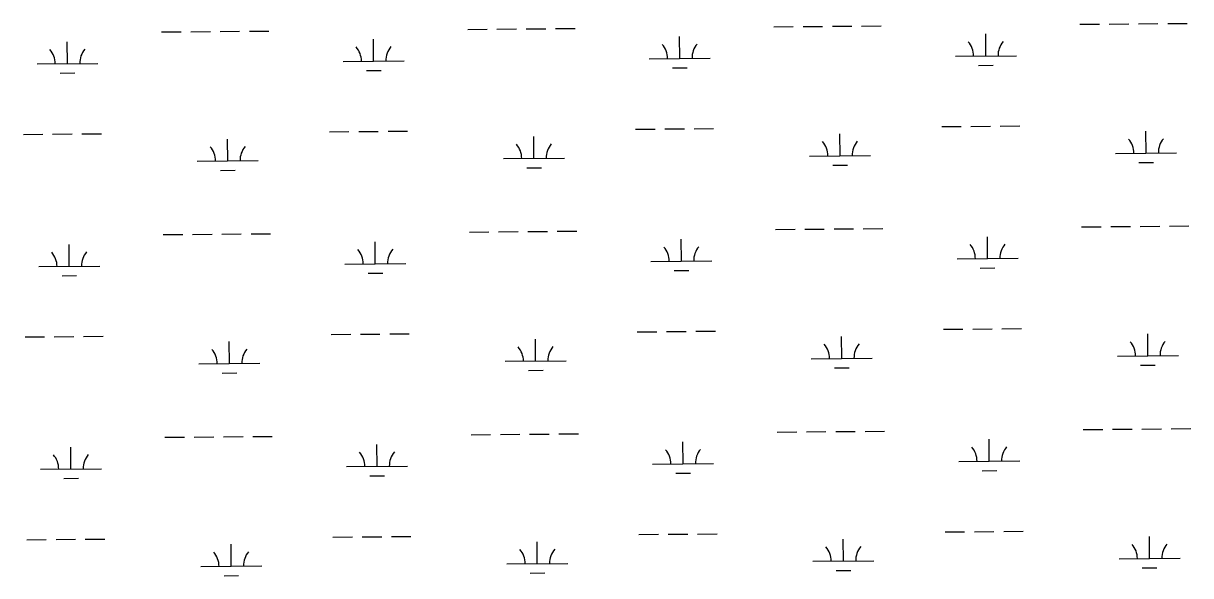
# Model space of a CAD drawing. Extents: x 3568792 to 3606828, y 529143 to 554785.
# Drawn here: x 3593001 to 3594915, y 542813 to 543720 of the extents above; entities that cross this region are included whole.
import ezdxf

# ---------------------------------------------------------------- set-up
doc = ezdxf.new("R2010")
doc.units = 0
doc.layers.add('V-WETL-SWMP', color=7, linetype='Continuous')

msp = doc.modelspace()

# ---------------------------------------------------------------- linework, layer by layer
at = {"layer": 'V-WETL-SWMP'}
for p, q in [((3593825.9, 543710.6), (3593857.9, 543710.9)), ((3593873.9, 543711), (3593905.9, 543711.3)), ((3594231.8, 543714), (3594263.8, 543714.3)), ((3594279.8, 543714.4), (3594311.8, 543714.7)), ((3594327.8, 543714.8), (3594359.8, 543715.1)), ((3594375.8, 543715.2), (3594407.8, 543715.5)), ((3594733.7, 543718.2), (3594765.7, 543718.5)), ((3594781.7, 543718.6), (3594813.7, 543718.9)), ((3594829.7, 543719.1), (3594861.7, 543719.3)), ((3594877.7, 543719.5), (3594909.7, 543719.7)), ((3593228, 543705.5), (3593260, 543705.8)), ((3593276, 543705.9), (3593308, 543706.2)), ((3593324, 543706.3), (3593356, 543706.6)), ((3593372, 543706.8), (3593404, 543707)), ((3593575.7, 543657.7), (3593575.4, 543693.7)), ((3593729.9, 543709.8), (3593761.9, 543710)), ((3593777.9, 543710.2), (3593809.9, 543710.4)), ((3594077.6, 543662), (3594077.3, 543698)), ((3594579.5, 543666.2), (3594579.2, 543702.2)), ((3593073.8, 543653.5), (3593073.5, 543689.5)), ((3593023.8, 543653.1), (3593123.8, 543653.9)), ((3593525.7, 543657.3), (3593625.7, 543658.2)), ((3594027.6, 543661.5), (3594127.6, 543662.4)), ((3594529.5, 543665.8), (3594629.5, 543666.6)), ((3593062, 543638), (3593086, 543638.2)), ((3593563.9, 543642.2), (3593587.9, 543642.4)), ((3594065.7, 543646.4), (3594089.7, 543646.6)), ((3594567.6, 543650.7), (3594591.6, 543650.9)), ((3593097.4, 543538.3), (3593129.4, 543538.5)), ((3593503.3, 543541.7), (3593535.3, 543542)), ((3593551.3, 543542.1), (3593583.3, 543542.4)), ((3593599.3, 543542.5), (3593631.3, 543542.8)), ((3594005.2, 543545.9), (3594037.2, 543546.2)), ((3594053.2, 543546.3), (3594085.2, 543546.6)), ((3594101.2, 543546.7), (3594133.2, 543547)), ((3594340.4, 543502.3), (3594340.1, 543538.3)), ((3594507.1, 543550.1), (3594539.1, 543550.4)), ((3594555.1, 543550.6), (3594587.1, 543550.8)), ((3594603.1, 543551), (3594635.1, 543551.2)), ((3594842.3, 543506.5), (3594842, 543542.5)), ((3593001.4, 543537.4), (3593033.4, 543537.7)), ((3593049.4, 543537.9), (3593081.4, 543538.1)), ((3593336.6, 543493.8), (3593336.3, 543529.8)), ((3593838.5, 543498.1), (3593838.2, 543534.1)), ((3594290.4, 543501.9), (3594390.4, 543502.7)), ((3594792.3, 543506.1), (3594892.3, 543507)), ((3593286.6, 543493.4), (3593386.6, 543494.3)), ((3593788.5, 543497.7), (3593888.5, 543498.5)), ((3593826.7, 543482.5), (3593850.7, 543482.7)), ((3594328.5, 543486.8), (3594352.5, 543487)), ((3594830.4, 543491), (3594854.4, 543491.2)), ((3593324.8, 543478.3), (3593348.8, 543478.5)), ((3594736.5, 543385.6), (3594768.5, 543385.8)), ((3594784.5, 543386), (3594816.5, 543386.3)), ((3594832.5, 543386.4), (3594864.5, 543386.7)), ((3594880.5, 543386.8), (3594912.5, 543387.1)), ((3593230.8, 543372.9), (3593262.8, 543373.1)), ((3593278.8, 543373.3), (3593310.8, 543373.6)), ((3593326.8, 543373.7), (3593358.8, 543374)), ((3593374.8, 543374.1), (3593406.8, 543374.4)), ((3593732.7, 543377.1), (3593764.7, 543377.4)), ((3593780.7, 543377.5), (3593812.7, 543377.8)), ((3593828.7, 543377.9), (3593860.7, 543378.2)), ((3593876.7, 543378.3), (3593908.7, 543378.6)), ((3594234.6, 543381.3), (3594266.6, 543381.6)), ((3594282.6, 543381.7), (3594314.6, 543382)), ((3594330.6, 543382.2), (3594362.6, 543382.4)), ((3594378.6, 543382.6), (3594410.6, 543382.8)), ((3594582.3, 543333.5), (3594582, 543369.5)), ((3593076.6, 543320.8), (3593076.3, 543356.8)), ((3593578.5, 543325.1), (3593578.2, 543361.1)), ((3594080.4, 543329.3), (3594080.1, 543365.3)), ((3594030.4, 543328.9), (3594130.4, 543329.7)), ((3594532.3, 543333.1), (3594632.3, 543334)), ((3593026.6, 543320.4), (3593126.6, 543321.3)), ((3593528.5, 543324.6), (3593628.5, 543325.5)), ((3593566.7, 543309.5), (3593590.7, 543309.7)), ((3594068.6, 543313.8), (3594092.6, 543314)), ((3594570.4, 543318), (3594594.4, 543318.2)), ((3593064.8, 543305.3), (3593088.8, 543305.5)), ((3594008, 543213.3), (3594040, 543213.5)), ((3594056, 543213.7), (3594088, 543213.9)), ((3594104, 543214.1), (3594136, 543214.3)), ((3594509.9, 543217.5), (3594541.9, 543217.8)), ((3594557.9, 543217.9), (3594589.9, 543218.2)), ((3594605.9, 543218.3), (3594637.9, 543218.6)), ((3593004.2, 543204.8), (3593036.2, 543205.1)), ((3593052.2, 543205.2), (3593084.2, 543205.5)), ((3593100.2, 543205.6), (3593132.2, 543205.9)), ((3593339.4, 543161.2), (3593339.1, 543197.2)), ((3593506.1, 543209), (3593538.1, 543209.3)), ((3593554.1, 543209.4), (3593586.1, 543209.7)), ((3593602.1, 543209.8), (3593634.1, 543210.1)), ((3593841.3, 543165.4), (3593841, 543201.4)), ((3594343.2, 543169.6), (3594342.9, 543205.6)), ((3594845.1, 543173.9), (3594844.8, 543209.9)), ((3593289.4, 543160.8), (3593389.4, 543161.6)), ((3593791.3, 543165), (3593891.3, 543165.8)), ((3594293.2, 543169.2), (3594393.2, 543170.1)), ((3594795.1, 543173.5), (3594895.1, 543174.3)), ((3594833.2, 543158.4), (3594857.2, 543158.6)), ((3593327.6, 543145.6), (3593351.6, 543145.9)), ((3593829.5, 543149.9), (3593853.5, 543150.1)), ((3594331.3, 543154.1), (3594355.3, 543154.3)), ((3593281.6, 543040.6), (3593313.6, 543040.9)), ((3593329.6, 543041), (3593361.6, 543041.3)), ((3593377.6, 543041.4), (3593409.6, 543041.7)), ((3593735.5, 543044.4), (3593767.5, 543044.7)), ((3593783.5, 543044.9), (3593815.5, 543045.1)), ((3593831.5, 543045.3), (3593863.5, 543045.5)), ((3593879.5, 543045.7), (3593911.5, 543045.9)), ((3594237.4, 543048.7), (3594269.4, 543049)), ((3594285.4, 543049.1), (3594317.4, 543049.4)), ((3594333.4, 543049.5), (3594365.4, 543049.8)), ((3594381.4, 543049.9), (3594413.4, 543050.2)), ((3594739.3, 543052.9), (3594771.3, 543053.2)), ((3594787.3, 543053.3), (3594819.3, 543053.6)), ((3594835.3, 543053.7), (3594867.3, 543054)), ((3594883.3, 543054.1), (3594915.3, 543054.4)), ((3593079.5, 542988.2), (3593079.1, 543024.2)), ((3593233.6, 543040.2), (3593265.6, 543040.5)), ((3593581.3, 542992.4), (3593581, 543028.4)), ((3594083.2, 542996.6), (3594082.9, 543032.6)), ((3594585.1, 543000.9), (3594584.8, 543036.9)), ((3593029.5, 542987.7), (3593129.4, 542988.6)), ((3593531.3, 542992), (3593631.3, 542992.8)), ((3594033.2, 542996.2), (3594133.2, 542997.1)), ((3594535.1, 543000.4), (3594635.1, 543001.3)), ((3594573.3, 542985.3), (3594597.3, 542985.5)), ((3593067.6, 542972.6), (3593091.6, 542972.8)), ((3593569.5, 542976.9), (3593593.5, 542977.1)), ((3594071.4, 542981.1), (3594095.4, 542981.3)), ((3593007, 542872.1), (3593039, 542872.4)), ((3593055, 542872.5), (3593087, 542872.8)), ((3593103, 542872.9), (3593135, 542873.2)), ((3593508.9, 542876.4), (3593540.9, 542876.6)), ((3593556.9, 542876.8), (3593588.9, 542877)), ((3593604.9, 542877.2), (3593636.9, 542877.4)), ((3593844.1, 542832.8), (3593843.8, 542868.8)), ((3594010.8, 542880.6), (3594042.8, 542880.9)), ((3594058.8, 542881), (3594090.8, 542881.3)), ((3594106.8, 542881.4), (3594138.8, 542881.7)), ((3594346, 542837), (3594345.7, 542873)), ((3594512.7, 542884.8), (3594544.7, 542885.1)), ((3594560.7, 542885.2), (3594592.7, 542885.5)), ((3594608.7, 542885.6), (3594640.7, 542885.9)), ((3594847.9, 542841.2), (3594847.6, 542877.2)), ((3593342.2, 542828.5), (3593341.9, 542864.5)), ((3593794.1, 542832.3), (3593894.1, 542833.2)), ((3594296, 542836.6), (3594396, 542837.4)), ((3594797.9, 542840.8), (3594897.9, 542841.6)), ((3593292.2, 542828.1), (3593392.2, 542828.9)), ((3593330.4, 542813), (3593354.4, 542813.2)), ((3593832.3, 542817.2), (3593856.3, 542817.4)), ((3594334.2, 542821.5), (3594358.2, 542821.7)), ((3594836, 542825.7), (3594860, 542825.9))]:
    msp.add_line(p, q, dxfattribs=at)
for centre, start, end in [((3593018.6, 543653.5), 359.7115, 41.2552), ((3593129.1, 543654.4), 139.7115, 181.2552), ((3593520.5, 543657.7), 359.7115, 41.2552), ((3593631, 543658.7), 139.7115, 181.2552), ((3594022.4, 543662), 359.7115, 41.2552), ((3594132.9, 543662.9), 139.7115, 181.2552), ((3594524.3, 543666.2), 359.7115, 41.2552), ((3594634.7, 543667.1), 139.7115, 181.2552), ((3593783.3, 543498.1), 359.7115, 41.2552), ((3593893.8, 543499), 139.7115, 181.2552), ((3594285.2, 543502.3), 359.7115, 41.2552), ((3594395.6, 543503.3), 139.7115, 181.2552), ((3594787.1, 543506.6), 359.7115, 41.2552), ((3594897.5, 543507.5), 139.7115, 181.2552), ((3593281.4, 543493.9), 359.7115, 41.2552), ((3593391.9, 543494.8), 139.7115, 181.2552), ((3593523.3, 543325.1), 359.7115, 41.2552), ((3593633.8, 543326), 139.7115, 181.2552), ((3594025.2, 543329.3), 359.7115, 41.2552), ((3594135.7, 543330.2), 139.7115, 181.2552), ((3594527.1, 543333.5), 359.7115, 41.2552), ((3594637.6, 543334.5), 139.7115, 181.2552), ((3593021.4, 543320.8), 359.7115, 41.2552), ((3593131.9, 543321.8), 139.7115, 181.2552), ((3594789.9, 543173.9), 359.7115, 41.2552), ((3594900.3, 543174.8), 139.7115, 181.2552), ((3593284.2, 543161.2), 359.7115, 41.2552), ((3593394.7, 543162.1), 139.7115, 181.2552), ((3593786.1, 543165.4), 359.7115, 41.2552), ((3593896.6, 543166.4), 139.7115, 181.2552), ((3594288, 543169.7), 359.7115, 41.2552), ((3594398.5, 543170.6), 139.7115, 181.2552), ((3594529.9, 543000.9), 359.7115, 41.2552), ((3594640.4, 543001.8), 139.7115, 181.2552), ((3593024.2, 542988.2), 359.7115, 41.2552), ((3593134.7, 542989.1), 139.7115, 181.2552), ((3593526.1, 542992.4), 359.7115, 41.2552), ((3593636.6, 542993.3), 139.7115, 181.2552), ((3594028, 542996.6), 359.7115, 41.2552), ((3594138.5, 542997.6), 139.7115, 181.2552), ((3593287, 542828.5), 359.7115, 41.2552), ((3593397.5, 542829.5), 139.7115, 181.2552), ((3593788.9, 542832.8), 359.7115, 41.2552), ((3593899.4, 542833.7), 139.7115, 181.2552), ((3594290.8, 542837), 359.7115, 41.2552), ((3594401.3, 542837.9), 139.7115, 181.2552), ((3594792.7, 542841.2), 359.7115, 41.2552), ((3594903.2, 542842.2), 139.7115, 181.2552)]:
    msp.add_arc(centre, 35.2, start, end, dxfattribs=at)

doc.saveas('drawing.dxf')
